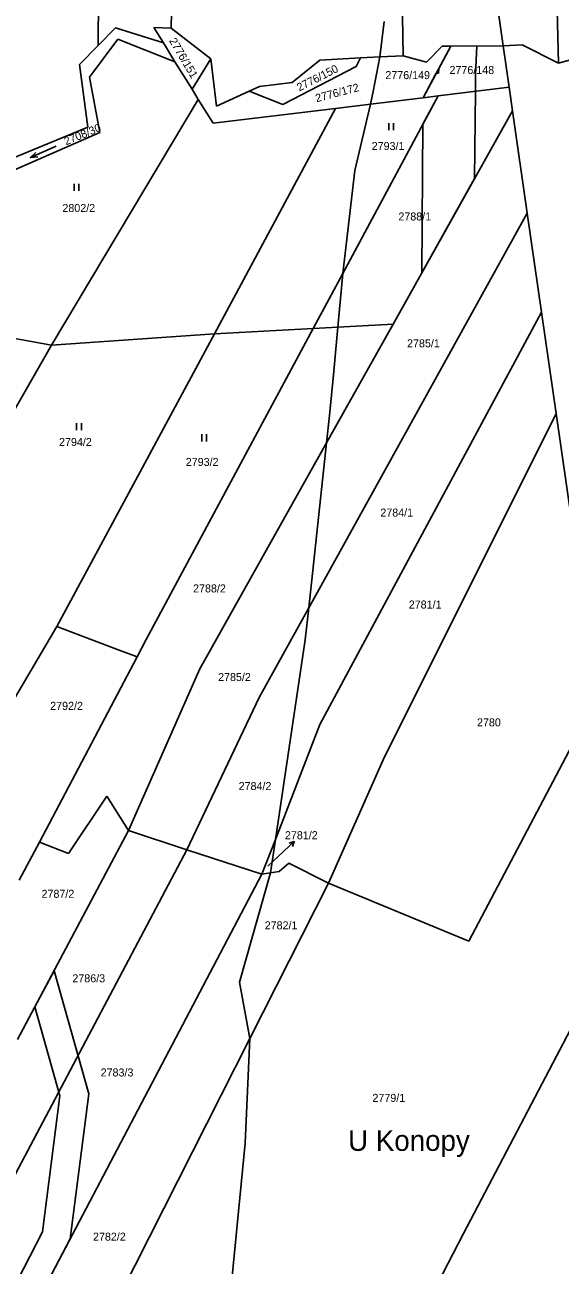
# Model space of a CAD drawing. Extents: x -755819 to -753140, y -1169796 to -1166000.
# Drawn here: x -753706 to -753592.4, y -1169016.5 to -1168753 of the extents above; entities that cross this region are included whole.
import ezdxf

# ---------------------------------------------------------------- set-up
doc = ezdxf.new("R2010")
doc.units = 0
for name, color, linetype in [('Vrstva 1', 7, 'Continuous'), ('Vrstva 15', 7, 'Continuous'), ('Vrstva 16', 7, 'Continuous'), ('Vrstva 18', 7, 'Continuous'), ('Vrstva 25', 7, 'Continuous'), ('Vrstva 27', 7, 'Continuous'), ('Vrstva 4', 7, 'Continuous'), ('Vrstva 6', 7, 'Continuous')]:
    doc.layers.add(name, color=color, linetype=linetype)

msp = doc.modelspace()

# ---------------------------------------------------------------- linework, layer by layer
at = {"layer": 'Vrstva 1'}
for p, q in [((-753609.58, -1168722.04), (-753604.48, -1168757.47)), ((-753629.75, -1168752.28), (-753630.63, -1168759.8)), ((-753690.46, -1168757.38), (-753686.78, -1168753.6)), ((-753686.78, -1168753.6), (-753676.62, -1168756.84)), ((-753694.4, -1168761.41), (-753690.46, -1168757.38)), ((-753692.3, -1168764.11), (-753686.32, -1168756.06)), ((-753686.32, -1168756.06), (-753674.16, -1168760.83)), ((-753676.62, -1168756.84), (-753674.16, -1168760.83)), ((-753604.48, -1168757.47), (-753603.22, -1168766.25)), ((-753674.16, -1168760.83), (-753670.54, -1168766.69)), ((-753630.63, -1168759.8), (-753632.05, -1168767.17)), ((-753694.4, -1168761.41), (-753692.68, -1168774.71)), ((-753690.1, -1168775.88), (-753692.3, -1168764.11)), ((-753618.3, -1168768.09), (-753603.22, -1168766.25)), ((-753603.22, -1168766.25), (-753602.5, -1168771.27)), ((-753700.34, -1168821.06), (-753669.2, -1168768.86)), ((-753670.54, -1168766.69), (-753669.2, -1168768.86)), ((-753669.2, -1168768.86), (-753666.08, -1168773.91)), ((-753618.3, -1168768.09), (-753638.53, -1168805.8)), ((-753632.05, -1168767.17), (-753632.67, -1168769.84)), ((-753632.67, -1168769.84), (-753621.43, -1168768.47)), ((-753621.43, -1168768.47), (-753618.3, -1168768.09)), ((-753666.08, -1168773.91), (-753640.04, -1168770.74)), ((-753665.76, -1168818.6), (-753640.04, -1168770.74)), ((-753640.04, -1168770.74), (-753632.67, -1168769.84)), ((-753632.67, -1168769.84), (-753635.94, -1168783.92)), ((-753627.85, -1168816.54), (-753602.5, -1168771.27)), ((-753602.5, -1168771.27), (-753599.37, -1168793.01)), ((-753709.8, -1168781.82), (-753692.68, -1168774.71)), ((-753708.35, -1168783.89), (-753690.1, -1168775.88)), ((-753635.94, -1168783.92), (-753638.53, -1168805.8)), ((-753599.37, -1168793.01), (-753645.77, -1168876.86)), ((-753599.37, -1168793.01), (-753596.34, -1168814.05)), ((-753638.53, -1168805.8), (-753644.79, -1168817.46)), ((-753638.53, -1168805.8), (-753639.57, -1168817.18)), ((-753643.4, -1168901.62), (-753596.34, -1168814.05)), ((-753596.34, -1168814.05), (-753593.25, -1168835.56)), ((-753699.23, -1168880.79), (-753665.76, -1168818.6)), ((-753644.79, -1168817.46), (-753680.27, -1168883.55)), ((-753641.97, -1168841.75), (-753627.85, -1168816.54)), ((-753639.57, -1168817.18), (-753640.49, -1168827.33)), ((-753709.73, -1168837.39), (-753700.34, -1168821.06)), ((-753640.49, -1168827.33), (-753641.34, -1168835.96)), ((-753641.34, -1168835.96), (-753641.97, -1168841.75)), ((-753593.25, -1168835.56), (-753629.97, -1168909.14)), ((-753593.25, -1168835.56), (-753584.56, -1168895.94)), ((-753668.88, -1168889.8), (-753641.97, -1168841.75)), ((-753641.97, -1168841.75), (-753645.77, -1168876.86)), ((-753645.77, -1168876.86), (-753656.28, -1168895.86)), ((-753645.77, -1168876.86), (-753646.5, -1168883.65)), ((-753708.03, -1168895.76), (-753699.23, -1168880.79)), ((-753686.55, -1168885.58), (-753699.23, -1168880.79)), ((-753680.27, -1168883.55), (-753682.2, -1168887.23)), ((-753646.5, -1168883.65), (-753652.83, -1168926.04)), ((-753702.9, -1168926.61), (-753682.2, -1168887.23)), ((-753682.2, -1168887.23), (-753686.55, -1168885.58)), ((-753684.02, -1168924.11), (-753668.88, -1168889.8)), ((-753656.28, -1168895.86), (-753671.62, -1168928.26)), ((-753584.56, -1168895.94), (-753611.74, -1168947.65)), ((-753652.83, -1168926.04), (-753643.4, -1168901.62)), ((-753629.97, -1168909.14), (-753641.56, -1168935.35)), ((-753696.78, -1168929.02), (-753688.65, -1168916.83)), ((-753688.65, -1168916.83), (-753684.02, -1168924.11)), ((-753684.02, -1168924.11), (-753707.57, -1168968.51)), ((-753671.62, -1168928.26), (-753684.02, -1168924.11)), ((-753702.9, -1168926.61), (-753707.21, -1168934.67)), ((-753702.9, -1168926.61), (-753696.78, -1168929.02)), ((-753655.68, -1168933.42), (-753652.83, -1168926.04)), ((-753652.83, -1168926.04), (-753653.89, -1168933.14)), ((-753713.1, -1169006.62), (-753671.62, -1168928.26)), ((-753671.62, -1168928.26), (-753655.68, -1168933.42)), ((-753649.97, -1168931.04), (-753652.03, -1168932.85)), ((-753641.56, -1168935.35), (-753649.97, -1168931.04)), ((-753655.68, -1168933.42), (-753717.26, -1169050.5)), ((-753653.89, -1168933.14), (-753660.49, -1168956.35)), ((-753653.89, -1168933.14), (-753655.68, -1168933.42)), ((-753652.03, -1168932.85), (-753653.89, -1168933.14)), ((-753658.26, -1168968.34), (-753641.56, -1168935.35)), ((-753641.56, -1168935.35), (-753611.74, -1168947.65)), ((-753577.76, -1168942.62), (-753612.91, -1169009.72)), ((-753660.49, -1168956.35), (-753658.26, -1168968.34)), ((-753714.92, -1169080.25), (-753658.26, -1168968.34)), ((-753658.26, -1168968.34), (-753659.24, -1168990.53)), ((-753659.24, -1168990.53), (-753664.75, -1169046.33)), ((-753612.91, -1169009.72), (-753661.24, -1169103.18))]:
    msp.add_line(p, q, dxfattribs=at)
at = {"layer": 'Vrstva 16'}
for p in [(-753648.82, -1168926.5), (-753654.42, -1168931.7)]:
    msp.add_line(p, (-753651.02, -1168928.54), dxfattribs=at)
msp.add_lwpolyline([(-753649.9, -1168926.81), (-753648.82, -1168926.5), (-753649.21, -1168927.54)], dxfattribs=at)
at = {"layer": 'Vrstva 25'}
for p, q in [((-753628.74, -1168775.37), (-753628.74, -1168773.87)), ((-753627.74, -1168775.37), (-753627.74, -1168773.87)), ((-753695.54, -1168788.26), (-753695.54, -1168786.76)), ((-753694.54, -1168788.26), (-753694.54, -1168786.76)), ((-753695.03, -1168839.12), (-753695.03, -1168837.62)), ((-753694.03, -1168839.12), (-753694.03, -1168837.62)), ((-753668.43, -1168841.47), (-753668.43, -1168839.97)), ((-753667.43, -1168841.47), (-753667.43, -1168839.97))]:
    msp.add_line(p, q, dxfattribs=at)
for points in [[(-753699.38, -1168778.77), (-753704.86, -1168781.19), (-753703.29, -1168781.04)], [(-753704.86, -1168781.19), (-753703.69, -1168780.13)]]:
    msp.add_lwpolyline(points, dxfattribs=at)
at = {"layer": 'Vrstva 27'}
for p, q in [((-753618.15, -1168762.28), (-753615.62, -1168757.49)), ((-753615.62, -1168757.49), (-753610.07, -1168757.48)), ((-753610.07, -1168757.48), (-753610.32, -1168763.62)), ((-753621.43, -1168768.47), (-753618.68, -1168763.27)), ((-753618.68, -1168763.27), (-753618.17, -1168763.29)), ((-753618.17, -1168763.29), (-753618.15, -1168762.28)), ((-753610.32, -1168763.62), (-753610.35, -1168767.12)), ((-753621.53, -1168774.11), (-753618.3, -1168768.09)), ((-753618.3, -1168768.09), (-753621.43, -1168768.47)), ((-753610.35, -1168767.12), (-753610.53, -1168785.61)), ((-753621.76, -1168805.66), (-753621.53, -1168774.11)), ((-753610.53, -1168785.61), (-753621.76, -1168805.66)), ((-753703.9, -1168961.6), (-753699.83, -1168953.92)), ((-753699.83, -1168953.92), (-753692.48, -1168980.06)), ((-753698.59, -1168980.51), (-753703.9, -1168961.6)), ((-753702.26, -1169009.37), (-753698.59, -1168980.51)), ((-753692.48, -1168980.06), (-753696.4, -1169010.84)), ((-753696.4, -1169010.84), (-753733.45, -1169081.29)), ((-753723.84, -1169051.26), (-753702.26, -1169009.37))]:
    msp.add_line(p, q, dxfattribs=at)
at = {"layer": 'Vrstva 4'}
for p, q in [((-753665.76, -1168818.6), (-753700.34, -1168821.06)), ((-753644.79, -1168817.46), (-753665.76, -1168818.6)), ((-753644.79, -1168817.46), (-753639.57, -1168817.18)), ((-753639.57, -1168817.18), (-753627.85, -1168816.54)), ((-753700.34, -1168821.06), (-753711.36, -1168819.03))]:
    msp.add_line(p, q, dxfattribs=at)
at = {"layer": 'Vrstva 6'}
for p, q in [((-753690.46, -1168757.38), (-753690.09, -1168717.52)), ((-753592.7, -1168761.11), (-753593.86, -1168718.64)), ((-753625.73, -1168759.55), (-753626.4, -1168721.15)), ((-753674.69, -1168738.92), (-753674.98, -1168753.72)), ((-753676.62, -1168756.84), (-753678.64, -1168753.57)), ((-753674.98, -1168753.72), (-753678.64, -1168753.57)), ((-753674.98, -1168753.72), (-753666.57, -1168760.24)), ((-753615.62, -1168757.49), (-753621.43, -1168768.47)), ((-753620.73, -1168760.92), (-753617.44, -1168757.49)), ((-753617.44, -1168757.49), (-753615.62, -1168757.49)), ((-753615.62, -1168757.49), (-753604.48, -1168757.47)), ((-753604.48, -1168757.47), (-753600.41, -1168757.22)), ((-753600.41, -1168757.22), (-753592.7, -1168761.11)), ((-753666.57, -1168760.24), (-753670.54, -1168766.69)), ((-753666.57, -1168760.24), (-753665.35, -1168770.3)), ((-753649.26, -1168765.27), (-753643.41, -1168760.47)), ((-753643.41, -1168760.47), (-753634.77, -1168760.02)), ((-753635.67, -1168761.85), (-753634.77, -1168760.02)), ((-753634.77, -1168760.02), (-753630.63, -1168759.8)), ((-753630.63, -1168759.8), (-753625.73, -1168759.55)), ((-753625.73, -1168759.55), (-753620.73, -1168760.92)), ((-753592.7, -1168761.11), (-753584.88, -1168758.93)), ((-753651.23, -1168769.94), (-753635.67, -1168761.85)), ((-753658.41, -1168767.09), (-753656.2, -1168766.07)), ((-753656.2, -1168766.07), (-753649.26, -1168765.27)), ((-753665.35, -1168770.3), (-753658.41, -1168767.09)), ((-753658.41, -1168767.09), (-753651.23, -1168769.94))]:
    msp.add_line(p, q, dxfattribs=at)

# ---------------------------------------------------------------- texts
at = {"layer": 'Vrstva 15'}
msp.add_text('U Konopy', height=4.4, dxfattribs=at).set_placement((-753637.4, -1168992.19))
at = {"layer": 'Vrstva 16'}
msp.add_text('2781/2', height=1.7, dxfattribs=at).set_placement((-753650.81, -1168925.98))
at = {"layer": 'Vrstva 18'}
for s, rotation, p in [('2776/151', 300.5737, (-753675.47, -1168756.36)), ('2776/150', 26.9863, (-753647.76, -1168767.17)), ('2776/172', 14.7823, (-753644.09, -1168769.44)), ('2708/30', 22.1735, (-753697.29, -1168778.6))]:
    msp.add_text(s, height=1.7, rotation=rotation, dxfattribs=at).set_placement(p)
for s, height, p in [('2776/149', 1.7, (-753629.49, -1168764.52)), ('2776/148', 1.7, (-753615.87, -1168763.43)), ('2793/1', 1.7, (-753632.39, -1168779.58)), ('2802/2', 1.7, (-753698.06, -1168792.75)), ('2788/1', 1.7, (-753626.72, -1168794.55)), ('2785/1', 1.7, (-753624.88, -1168821.49)), ('2794/2', 1.7, (-753698.77, -1168842.45)), ('2793/2', 1.7, (-753671.86, -1168846.69)), ('2784/1', 1.7, (-753630.55, -1168857.45)), ('2788/2', 1.7, (-753670.31, -1168873.56)), ('2781/1', 1.7, (-753624.52, -1168876.98)), ('2785/2', 1.7, (-753665, -1168892.38)), ('2792/2', 1.7, (-753700.65, -1168898.5)), ('2780', 1.7, (-753610.03, -1168902.01)), ('2784/2', 1.7, (-753660.64, -1168915.54)), ('2781/2', 0.1, (-753654.65, -1168931.7)), ('2787/2', 1.7, (-753702.49, -1168938.43)), ('2782/1', 1.7, (-753655.11, -1168945.13)), ('2786/3', 1.7, (-753695.94, -1168956.38)), ('2783/3', 1.7, (-753689.94, -1168976.38)), ('2779/1', 1.7, (-753632.23, -1168981.78)), ('2782/2', 1.7, (-753691.56, -1169011.26))]:
    msp.add_text(s, height=height, dxfattribs=at).set_placement(p)

doc.saveas('drawing.dxf')
